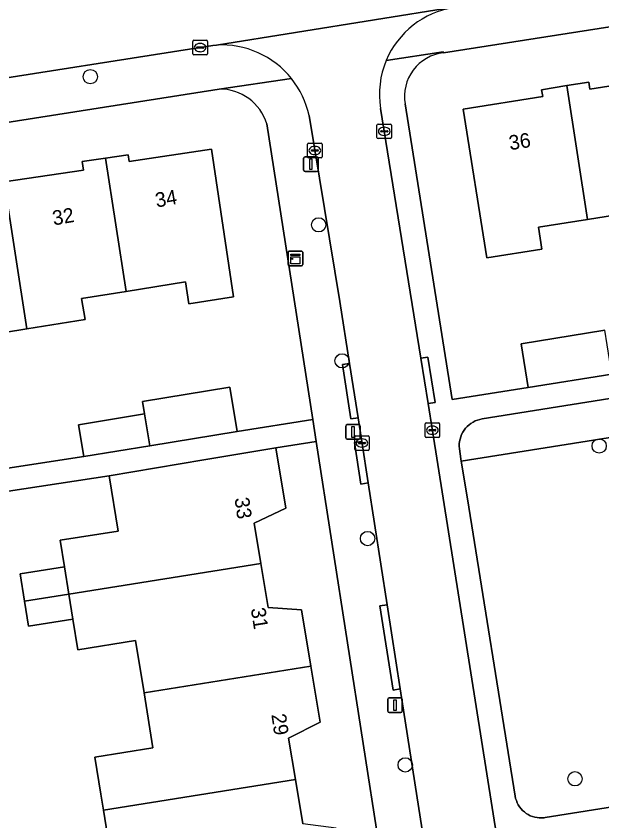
# Model space of a CAD drawing. Extents: x 160077 to 160948, y 386481 to 387498.
# Drawn here: x 160504.3 to 160544.4, y 387088.5 to 387143.6 of the extents above; entities that cross this region are included whole.
import ezdxf

# ---------------------------------------------------------------- set-up
doc = ezdxf.new("R2010")
doc.units = 0
for name, color, linetype in [('IMGEO_Boom', 7, 'Continuous'), ('IMGEO_Erf', 7, 'Continuous'), ('IMGEO_Groenvoorziening', 7, 'Continuous'), ('IMGEO_Kast', 7, 'Continuous'), ('IMGEO_Kolk', 7, 'Continuous'), ('IMGEO_Lichtmast', 7, 'Continuous'), ('IMGEO_Pand', 7, 'Continuous'), ('IMGEO_Pand_nummerreeks', 7, 'Continuous'), ('IMGEO_Rijbaan_lokaal_open', 7, 'Continuous'), ('IMGEO_Voetpad_open', 7, 'Continuous')]:
    doc.layers.add(name, color=color, linetype=linetype)

msp = doc.modelspace()

# ---------------------------------------------------------------- linework, layer by layer
at = {"layer": 'IMGEO_Boom'}
for centre in [(160509.352, 387139.437), (160524.975, 387129.302), (160526.58, 387119.996), (160544.169, 387114.171), (160528.321, 387107.837), (160530.899, 387092.346), (160542.512, 387091.396)]:
    msp.add_circle(centre, 0.489, dxfattribs=at)
at = {"layer": 'IMGEO_Erf'}
for points in [[(160576.566, 387147.818), (160533.512, 387141.07)], [(160541.949, 387138.824), (160543.454, 387139.065), (160543.532, 387138.575), (160549.02, 387139.454)], [(160540.247, 387127.636), (160536.486, 387127.037), (160534.855, 387137.22), (160540.306, 387138.093), (160540.233, 387138.549), (160541.949, 387138.824)], [(160518.16, 387138.589), (160500, 387135.737)], [(160530.896, 387137.578), (160534.118, 387117.343)], [(160503.714, 387112.651), (160508.902, 387113.439), (160508.545, 387115.611), (160513.063, 387116.364), (160512.923, 387117.217), (160518.89, 387118.2), (160519.39, 387115.167), (160524.575, 387115.974), (160521.425, 387136.208)], [(160503.459, 387132.251), (160508.876, 387133.049), (160508.791, 387133.629), (160510.391, 387133.864), (160511.937, 387134.092), (160512.004, 387133.638), (160517.654, 387134.469), (160519.139, 387124.384), (160516.096, 387123.899), (160515.858, 387125.391), (160511.8, 387124.743), (160508.757, 387124.257), (160508.988, 387122.816), (160505.014, 387122.181), (160501.937, 387121.69)], [(160550.605, 387129.298), (160547.298, 387128.771), (160547.06, 387130.262), (160543.378, 387129.675)], [(160543.378, 387129.675), (160540.008, 387129.138), (160540.247, 387127.636)], [(160539.312, 387118.175), (160538.833, 387121.167), (160544.563, 387122.085)], [(160534.118, 387117.343), (160539.312, 387118.175)], [(160533.389, 387059.367), (160524.807, 387114.481), (160522.04, 387114.05), (160522.735, 387109.915), (160520.557, 387108.897), (160521.022, 387106.129), (160521.529, 387103.111), (160523.796, 387102.949), (160524.443, 387099.096), (160525.084, 387095.282), (160522.91, 387094.178), (160523.386, 387091.347), (160523.894, 387088.324)], [(160510.863, 387085.404), (160510.248, 387089.249), (160510.073, 387090.342), (160509.666, 387092.887), (160513.625, 387093.519), (160513.025, 387097.272), (160512.451, 387100.863), (160508.494, 387100.231), (160508.159, 387102.323), (160505.128, 387101.839), (160504.855, 387103.547), (160504.558, 387105.41), (160507.588, 387105.895), (160507.297, 387107.714), (160511.256, 387108.347), (160510.65, 387112.136), (160500, 387110.513)]]:
    msp.add_lwpolyline(points, dxfattribs=at)
for centre, radius, start, end in [((160533.841, 387138.097), 2.991, 96.3202, 190.0031), ((160518.205, 387135.221), 3.368, 17.04, 90.7572)]:
    msp.add_arc(centre, radius, start, end, dxfattribs=at)
at = {"layer": 'IMGEO_Groenvoorziening'}
msp.add_lwpolyline([(160534.737, 387113.131), (160580.846, 387120.446), (160580.694, 387121.428), (160579.265, 387122.896), (160536.166, 387116.022), (160536.002, 387115.989), (160535.842, 387115.941), (160535.687, 387115.879), (160535.539, 387115.803), (160535.397, 387115.715), (160535.264, 387115.614), (160535.141, 387115.501), (160535.028, 387115.378), (160534.926, 387115.246), (160534.837, 387115.105), (160534.76, 387114.956), (160534.698, 387114.802), (160534.649, 387114.642), (160534.615, 387114.478), (160534.595, 387114.313), (160534.591, 387114.146), (160534.601, 387113.979), (160534.626, 387113.814), (160534.629, 387113.8)], close=True, dxfattribs=at)
msp.add_lwpolyline([(160580.846, 387120.446), (160534.737, 387113.131), (160535.149, 387110.564), (160538.421, 387090.213), (160538.454, 387090.056), (160538.502, 387089.903), (160538.562, 387089.755), (160538.636, 387089.613), (160538.722, 387089.478), (160538.82, 387089.351), (160538.929, 387089.233), (160539.048, 387089.126), (160539.176, 387089.029), (160539.312, 387088.945), (160539.455, 387088.873), (160539.604, 387088.814), (160539.758, 387088.769), (160539.915, 387088.737), (160540.074, 387088.72), (160540.234, 387088.717), (160540.394, 387088.728), (160540.468, 387088.738), (160579.446, 387094.921)], dxfattribs=at)
at = {"layer": 'IMGEO_Kast'}
for p, q in [((160522.884, 387126.577), (160522.884, 387127.418)), ((160522.884, 387127.418), (160522.884, 387126.577)), ((160522.959, 387127.502), (160523.8, 387127.502)), ((160523.8, 387127.502), (160522.959, 387127.502)), ((160523.884, 387127.427), (160523.884, 387126.586)), ((160523.884, 387126.586), (160523.884, 387127.427)), ((160523.809, 387126.502), (160522.968, 387126.502)), ((160522.968, 387126.502), (160523.809, 387126.502))]:
    msp.add_line(p, q, dxfattribs=at)
for points in [[(160523.079, 387127.292), (160523.679, 387127.292), (160523.679, 387127.207), (160523.079, 387127.207), (160523.079, 387127.292)], [(160523.079, 387127.117), (160523.679, 387127.117), (160523.679, 387126.628), (160523.079, 387126.628), (160523.079, 387127.117)]]:
    msp.add_lwpolyline(points, dxfattribs=at)
msp.add_circle((160523.163, 387126.966), 0.0377, dxfattribs=at)
for centre, start, end in [((160522.962, 387127.424), 92.4484, 184.2845), ((160522.962, 387127.424), 92.4484, 184.2845), ((160523.806, 387127.424), 2.4484, 94.2845), ((160523.806, 387127.424), 2.4484, 94.2845), ((160522.962, 387126.58), 182.4484, 274.2845), ((160522.962, 387126.58), 182.4484, 274.2845), ((160523.806, 387126.58), 272.4484, 4.2845), ((160523.806, 387126.58), 272.4484, 4.2845)]:
    msp.add_arc(centre, 0.0779, start, end, dxfattribs=at)
at = {"layer": 'IMGEO_Kolk'}
for p, q in [((160516.363, 387141.004), (160516.363, 387141.856)), ((160516.438, 387141.93), (160517.29, 387141.93)), ((160516.622, 387141.424), (160516.622, 387141.436)), ((160516.665, 387141.473), (160517.063, 387141.473)), ((160516.851, 387141.71), (160516.876, 387141.71)), ((160517.106, 387141.436), (160517.106, 387141.424)), ((160517.364, 387141.856), (160517.364, 387141.004)), ((160517.29, 387140.93), (160516.438, 387140.93)), ((160517.06, 387141.387), (160516.662, 387141.387)), ((160516.874, 387141.15), (160516.849, 387141.15)), ((160528.962, 387135.273), (160528.962, 387136.125)), ((160529.037, 387136.199), (160529.889, 387136.199)), ((160529.45, 387135.979), (160529.475, 387135.979)), ((160529.963, 387136.125), (160529.963, 387135.273)), ((160529.221, 387135.693), (160529.221, 387135.705)), ((160529.659, 387135.656), (160529.261, 387135.656)), ((160529.264, 387135.742), (160529.662, 387135.742)), ((160529.473, 387135.419), (160529.448, 387135.419)), ((160529.705, 387135.705), (160529.705, 387135.693)), ((160524.214, 387133.962), (160524.214, 387134.814)), ((160524.289, 387134.888), (160525.141, 387134.888)), ((160525.215, 387134.814), (160525.215, 387133.962)), ((160529.889, 387135.199), (160529.037, 387135.199)), ((160524.473, 387134.382), (160524.473, 387134.394)), ((160524.911, 387134.345), (160524.513, 387134.345)), ((160524.516, 387134.431), (160524.914, 387134.431)), ((160524.702, 387134.668), (160524.727, 387134.668)), ((160524.957, 387134.394), (160524.957, 387134.382)), ((160525.141, 387133.888), (160524.289, 387133.888)), ((160524.725, 387134.108), (160524.7, 387134.108)), ((160532.253, 387114.822), (160532.253, 387115.674)), ((160532.328, 387115.748), (160533.18, 387115.748)), ((160532.741, 387115.528), (160532.766, 387115.528)), ((160533.254, 387115.674), (160533.254, 387114.822)), ((160532.512, 387115.242), (160532.512, 387115.254)), ((160532.95, 387115.205), (160532.552, 387115.205)), ((160532.555, 387115.291), (160532.953, 387115.291)), ((160532.764, 387114.968), (160532.739, 387114.968)), ((160532.996, 387115.254), (160532.996, 387115.242)), ((160527.439, 387113.944), (160527.439, 387114.796)), ((160527.514, 387114.87), (160528.366, 387114.87)), ((160527.927, 387114.65), (160527.952, 387114.65)), ((160528.44, 387114.796), (160528.44, 387113.944)), ((160533.18, 387114.748), (160532.328, 387114.748)), ((160528.366, 387113.87), (160527.514, 387113.87)), ((160527.698, 387114.364), (160527.698, 387114.376)), ((160528.136, 387114.327), (160527.738, 387114.327)), ((160527.741, 387114.413), (160528.139, 387114.413)), ((160527.95, 387114.09), (160527.925, 387114.09)), ((160528.182, 387114.376), (160528.182, 387114.364))]:
    msp.add_line(p, q, dxfattribs=at)
for points in [[(160516.363, 387141.004), (160516.363, 387141.856)], [(160516.438, 387141.93), (160517.29, 387141.93)], [(160517.364, 387141.856), (160517.364, 387141.004)], [(160517.29, 387140.93), (160516.438, 387140.93)], [(160528.962, 387135.273), (160528.962, 387136.125)], [(160529.037, 387136.199), (160529.889, 387136.199)], [(160529.963, 387136.125), (160529.963, 387135.273)], [(160524.214, 387133.962), (160524.214, 387134.814)], [(160524.289, 387134.888), (160525.141, 387134.888)], [(160525.215, 387134.814), (160525.215, 387133.962)], [(160529.889, 387135.199), (160529.037, 387135.199)], [(160525.141, 387133.888), (160524.289, 387133.888)], [(160532.253, 387114.822), (160532.253, 387115.674)], [(160532.328, 387115.748), (160533.18, 387115.748)], [(160533.254, 387115.674), (160533.254, 387114.822)], [(160527.439, 387113.944), (160527.439, 387114.796)], [(160527.514, 387114.87), (160528.366, 387114.87)], [(160528.44, 387114.796), (160528.44, 387113.944)], [(160533.18, 387114.748), (160532.328, 387114.748)], [(160528.366, 387113.87), (160527.514, 387113.87)]]:
    msp.add_lwpolyline(points, dxfattribs=at)
for centre, radius, start, end in [((160516.44, 387141.854), 0.0765, 91.552, 178.448), ((160516.44, 387141.854), 0.0765, 91.552, 178.448), ((160516.662, 387141.433), 0.0403, 85.8775, 175.7526), ((160516.659, 387141.423), 0.0366, 178.938, 274.7102), ((160517.063, 387141.43), 0.043, 264.8664, 352.4533), ((160517.067, 387141.435), 0.0386, 1.7309, 96.639), ((160517.288, 387141.854), 0.0765, 1.552, 88.448), ((160517.288, 387141.854), 0.0765, 1.552, 88.448), ((160516.44, 387141.006), 0.0765, 181.552, 268.448), ((160516.44, 387141.006), 0.0765, 181.552, 268.448), ((160517.288, 387141.006), 0.0765, 271.552, 358.448), ((160517.288, 387141.006), 0.0765, 271.552, 358.448), ((160529.039, 387136.123), 0.0765, 91.552, 178.448), ((160529.039, 387136.123), 0.0765, 91.552, 178.448), ((160529.887, 387136.123), 0.0765, 1.552, 88.448), ((160529.887, 387136.123), 0.0765, 1.552, 88.448), ((160529.261, 387135.702), 0.0403, 85.8775, 175.7526), ((160529.258, 387135.692), 0.0366, 178.938, 274.7102), ((160529.662, 387135.699), 0.043, 264.8664, 352.4533), ((160529.666, 387135.704), 0.0386, 1.7309, 96.639), ((160524.291, 387134.812), 0.0765, 91.552, 178.448), ((160524.291, 387134.812), 0.0765, 91.552, 178.448), ((160525.139, 387134.812), 0.0765, 1.552, 88.448), ((160525.139, 387134.812), 0.0765, 1.552, 88.448), ((160529.039, 387135.275), 0.0765, 181.552, 268.448), ((160529.039, 387135.275), 0.0765, 181.552, 268.448), ((160529.887, 387135.275), 0.0765, 271.552, 358.448), ((160529.887, 387135.275), 0.0765, 271.552, 358.448), ((160524.513, 387134.391), 0.0403, 85.8775, 175.7526), ((160524.51, 387134.381), 0.0366, 178.938, 274.7102), ((160524.914, 387134.388), 0.043, 264.8664, 352.4533), ((160524.918, 387134.393), 0.0386, 1.7309, 96.639), ((160524.291, 387133.964), 0.0765, 181.552, 268.448), ((160524.291, 387133.964), 0.0765, 181.552, 268.448), ((160525.139, 387133.964), 0.0765, 271.552, 358.448), ((160525.139, 387133.964), 0.0765, 271.552, 358.448), ((160532.33, 387115.672), 0.0765, 91.552, 178.448), ((160532.33, 387115.672), 0.0765, 91.552, 178.448), ((160533.178, 387115.672), 0.0765, 1.552, 88.448), ((160533.178, 387115.672), 0.0765, 1.552, 88.448), ((160532.552, 387115.251), 0.0403, 85.8775, 175.7526), ((160532.549, 387115.241), 0.0366, 178.938, 274.7102), ((160532.953, 387115.248), 0.043, 264.8664, 352.4533), ((160532.957, 387115.253), 0.0386, 1.7309, 96.639), ((160527.516, 387114.794), 0.0765, 91.552, 178.448), ((160527.516, 387114.794), 0.0765, 91.552, 178.448), ((160528.364, 387114.794), 0.0765, 1.552, 88.448), ((160528.364, 387114.794), 0.0765, 1.552, 88.448), ((160532.33, 387114.824), 0.0765, 181.552, 268.448), ((160532.33, 387114.824), 0.0765, 181.552, 268.448), ((160533.178, 387114.824), 0.0765, 271.552, 358.448), ((160533.178, 387114.824), 0.0765, 271.552, 358.448), ((160527.516, 387113.946), 0.0765, 181.552, 268.448), ((160527.516, 387113.946), 0.0765, 181.552, 268.448), ((160527.738, 387114.373), 0.0403, 85.8775, 175.7526), ((160527.735, 387114.363), 0.0366, 178.938, 274.7102), ((160528.139, 387114.37), 0.043, 264.8664, 352.4533), ((160528.143, 387114.375), 0.0386, 1.7309, 96.639), ((160528.364, 387113.946), 0.0765, 271.552, 358.448), ((160528.364, 387113.946), 0.0765, 271.552, 358.448)]:
    msp.add_arc(centre, radius, start, end, dxfattribs=at)
for centre, major_axis, ratio, start_param, end_param in [((160516.85, 387141.43), (-0.387, 0.002), 0.722429, 4.712389, 7.853982), ((160516.875, 387141.43), (-0.39, 0.002), 0.717154, 1.570796, 4.712389), ((160529.449, 387135.699), (-0.387, 0.002), 0.722429, 4.712389, 7.853982), ((160529.474, 387135.699), (-0.39, 0.002), 0.717154, 1.570796, 4.712389), ((160524.701, 387134.388), (-0.387, 0.002), 0.722429, 4.712389, 7.853982), ((160524.726, 387134.388), (-0.39, 0.002), 0.717154, 1.570796, 4.712389), ((160532.74, 387115.248), (-0.387, 0.002), 0.722429, 4.712389, 7.853982), ((160532.765, 387115.248), (-0.39, 0.002), 0.717154, 1.570796, 4.712389), ((160527.926, 387114.37), (-0.387, 0.002), 0.722429, 4.712389, 7.853982), ((160527.951, 387114.37), (-0.39, 0.002), 0.717154, 1.570796, 4.712389)]:
    msp.add_ellipse(centre, major_axis=major_axis, ratio=ratio, start_param=start_param, end_param=end_param, dxfattribs=at)
at = {"layer": 'IMGEO_Lichtmast'}
for p, q in [((160523.948, 387133.053), (160523.948, 387133.853)), ((160523.948, 387133.853), (160523.948, 387133.053)), ((160524.048, 387133.953), (160524.838, 387133.953)), ((160524.838, 387133.953), (160524.048, 387133.953)), ((160524.938, 387133.853), (160524.938, 387133.053)), ((160524.938, 387133.053), (160524.938, 387133.853)), ((160524.838, 387132.953), (160524.048, 387132.953)), ((160524.048, 387132.953), (160524.838, 387132.953)), ((160526.827, 387114.734), (160526.827, 387115.534)), ((160526.827, 387115.534), (160526.827, 387114.734)), ((160526.927, 387115.634), (160527.717, 387115.634)), ((160527.717, 387115.634), (160526.927, 387115.634)), ((160527.817, 387115.534), (160527.817, 387114.734)), ((160527.817, 387114.734), (160527.817, 387115.534)), ((160527.717, 387114.634), (160526.927, 387114.634)), ((160526.927, 387114.634), (160527.717, 387114.634)), ((160529.707, 387096.034), (160529.707, 387096.834)), ((160529.707, 387096.834), (160529.707, 387096.034)), ((160529.807, 387096.934), (160530.597, 387096.934)), ((160530.597, 387096.934), (160529.807, 387096.934)), ((160530.697, 387096.834), (160530.697, 387096.034)), ((160530.697, 387096.034), (160530.697, 387096.834)), ((160530.597, 387095.934), (160529.807, 387095.934)), ((160529.807, 387095.934), (160530.597, 387095.934))]:
    msp.add_line(p, q, dxfattribs=at)
for points in [[(160524.368, 387133.828), (160524.518, 387133.828), (160524.518, 387133.078), (160524.368, 387133.078), (160524.368, 387133.828)], [(160527.247, 387115.509), (160527.397, 387115.509), (160527.397, 387114.759), (160527.247, 387114.759), (160527.247, 387115.509)], [(160530.127, 387096.809), (160530.277, 387096.809), (160530.277, 387096.059), (160530.127, 387096.059), (160530.127, 387096.809)]]:
    msp.add_lwpolyline(points, dxfattribs=at)
for centre, start, end in [((160524.048, 387133.853), 90, 180), ((160524.048, 387133.853), 90, 180), ((160524.838, 387133.853), 0, 90), ((160524.838, 387133.853), 360, 90), ((160524.048, 387133.053), 180, 270), ((160524.048, 387133.053), 180, 270), ((160524.838, 387133.053), 270, 0), ((160524.838, 387133.053), 270, 0), ((160526.927, 387115.534), 90, 180), ((160526.927, 387115.534), 90, 180), ((160527.717, 387115.534), 0, 90), ((160527.717, 387115.534), 360, 90), ((160526.927, 387114.734), 180, 270), ((160526.927, 387114.734), 180, 270), ((160527.717, 387114.734), 270, 0), ((160527.717, 387114.734), 270, 0), ((160529.807, 387096.834), 90, 180), ((160529.807, 387096.834), 90, 180), ((160530.597, 387096.834), 0, 90), ((160530.597, 387096.834), 360, 90), ((160529.807, 387096.034), 180, 270), ((160529.807, 387096.034), 180, 270), ((160530.597, 387096.034), 270, 0), ((160530.597, 387096.034), 270, 0)]:
    msp.add_arc(centre, 0.1, start, end, dxfattribs=at)
at = {"layer": 'IMGEO_Pand'}
for points in [[(160543.378, 387129.675), (160547.06, 387130.262), (160547.298, 387128.771), (160550.605, 387129.298), (160549.02, 387139.454), (160543.532, 387138.575), (160543.454, 387139.065), (160541.949, 387138.824)], [(160541.949, 387138.824), (160540.233, 387138.549), (160540.306, 387138.093), (160534.855, 387137.22), (160536.486, 387127.037), (160540.247, 387127.636), (160540.008, 387129.138), (160543.378, 387129.675)], [(160511.8, 387124.743), (160515.858, 387125.391), (160516.096, 387123.899), (160519.139, 387124.384), (160517.654, 387134.469), (160512.004, 387133.638), (160511.937, 387134.092), (160510.391, 387133.864)], [(160510.391, 387133.864), (160508.791, 387133.629), (160508.876, 387133.049), (160503.459, 387132.251), (160505.014, 387122.181), (160508.988, 387122.816), (160508.757, 387124.257), (160511.8, 387124.743)], [(160497.775, 387122.556), (160500, 387122.911), (160501.699, 387123.182), (160501.937, 387121.69), (160505.014, 387122.181), (160503.459, 387132.251), (160500, 387131.742), (160498.088, 387131.461), (160498.02, 387131.924), (160496.365, 387131.68)], [(160545.031, 387119.091), (160544.563, 387122.085), (160538.833, 387121.167), (160539.312, 387118.175)], [(160519.39, 387115.167), (160518.89, 387118.2), (160512.923, 387117.217), (160513.063, 387116.364), (160513.431, 387114.185)], [(160513.063, 387116.364), (160508.545, 387115.611), (160508.902, 387113.439), (160513.431, 387114.185)], [(160522.735, 387109.915), (160522.04, 387114.05), (160517.11, 387113.222), (160510.65, 387112.136), (160511.256, 387108.347), (160507.297, 387107.714), (160507.588, 387105.895), (160507.886, 387104.031), (160521.022, 387106.129), (160520.557, 387108.897)], [(160507.588, 387105.895), (160504.558, 387105.41), (160504.855, 387103.547), (160507.886, 387104.031)], [(160523.796, 387102.949), (160521.529, 387103.111), (160521.022, 387106.129), (160507.886, 387104.031), (160508.159, 387102.323), (160508.494, 387100.231), (160512.451, 387100.863), (160513.025, 387097.272), (160524.443, 387099.096)], [(160507.886, 387104.031), (160504.855, 387103.547), (160505.128, 387101.839), (160508.159, 387102.323)], [(160513.025, 387097.272), (160513.625, 387093.519), (160509.666, 387092.887), (160510.073, 387090.342), (160510.248, 387089.249), (160523.386, 387091.347), (160522.91, 387094.178), (160525.084, 387095.282), (160524.443, 387099.096)], [(160526.789, 387084.31), (160526.165, 387088.024), (160523.894, 387088.324), (160523.386, 387091.347), (160510.248, 387089.249), (160510.863, 387085.404), (160514.81, 387086.036), (160515.377, 387082.487)]]:
    msp.add_lwpolyline(points, close=True, dxfattribs=at)
at = {"layer": 'IMGEO_Rijbaan_lokaal_open'}
for points in [[(160461.484, 387132.784), (160462.906, 387132.966), (160489.417, 387137.116), (160500, 387138.779), (160517.735, 387141.567), (160517.975, 387141.6), (160534.205, 387144.195), (160534.212, 387144.165), (160560.487, 387148.307)], [(160534.212, 387144.165), (160534.205, 387144.195), (160517.975, 387141.6)], [(160532.759, 387115.209), (160532.46, 387117.066), (160531.96, 387120.174), (160529.209, 387137.267)], [(160524.318, 387136.787), (160526.43, 387124.048), (160527.09, 387119.812), (160527.668, 387116.105), (160527.923, 387114.471), (160528.364, 387111.64), (160529.664, 387103.302), (160530.562, 387097.546), (160532.066, 387087.893), (160532.31, 387086.331)], [(160537.214, 387087.127), (160532.759, 387115.209)]]:
    msp.add_lwpolyline(points, dxfattribs=at)
for centre, radius, start, end in [((160535.149, 387138.221), 6.017, 98.9625, 157.23), ((160518.325, 387135.476), 6.134, 38.5999, 93.2748), ((160535.148, 387138.223), 6.015, 157.2384, 189.1435), ((160518.317, 387135.471), 6.144, 12.3702, 38.5901)]:
    msp.add_arc(centre, radius, start, end, dxfattribs=at)
at = {"layer": 'IMGEO_Voetpad_open'}
for points in [[(160529.601, 387140.55), (160533.487, 387141.133), (160533.512, 387141.07), (160576.566, 387147.818), (160577.918, 387148.033), (160599.798, 387151.446)], [(160577.918, 387148.033), (160576.566, 387147.818), (160577.19, 387143.831), (160578.799, 387133.783), (160580.214, 387124.725), (160577.698, 387124.323), (160573.008, 387123.572), (160568.515, 387122.853), (160563.668, 387122.075), (160559.019, 387121.331), (160554.485, 387120.605), (160549.828, 387119.859), (160545.031, 387119.091), (160539.312, 387118.175), (160534.118, 387117.343), (160530.896, 387137.578)], [(160517.975, 387141.6), (160517.735, 387141.567), (160500, 387138.779), (160489.417, 387137.116), (160462.906, 387132.966), (160461.484, 387132.784)], [(160533.512, 387141.07), (160533.487, 387141.133), (160529.601, 387140.55)], [(160518.16, 387138.589), (160523.119, 387139.303)], [(160523.119, 387139.303), (160518.16, 387138.589)], [(160456.246, 387133.673), (160456.983, 387128.917), (160500, 387135.737), (160518.16, 387138.589)], [(160529.209, 387137.267), (160531.96, 387120.174), (160532.453, 387120.252), (160532.953, 387117.144), (160532.46, 387117.066), (160532.759, 387115.209), (160537.214, 387087.127)], [(160536.884, 387057.118), (160536.014, 387062.666), (160535.215, 387067.29), (160533.996, 387067.16), (160533.124, 387073.105), (160534.313, 387073.305), (160533.281, 387079.44), (160531.641, 387082.017), (160530.729, 387087.671), (160532.066, 387087.893), (160530.562, 387097.546), (160530.068, 387097.471), (160529.17, 387103.227), (160529.664, 387103.302), (160528.364, 387111.64), (160527.87, 387111.565), (160527.429, 387114.396), (160527.923, 387114.471), (160527.668, 387116.105), (160527.174, 387116.029), (160526.596, 387119.736), (160527.09, 387119.812), (160526.43, 387124.048), (160524.318, 387136.787)], [(160521.425, 387136.208), (160524.575, 387115.974), (160524.807, 387114.481), (160533.389, 387059.367), (160533.87, 387056.399), (160536.911, 387036.475), (160536.941, 387036.474), (160538.068, 387029.818), (160538.052, 387029.808), (160542.778, 387000), (160544.462, 386989.375)], [(160579.446, 387094.921), (160540.468, 387088.738), (160540.394, 387088.728), (160540.234, 387088.717), (160540.074, 387088.72), (160539.915, 387088.737), (160539.758, 387088.769), (160539.604, 387088.814), (160539.455, 387088.873), (160539.312, 387088.945), (160539.176, 387089.029), (160539.048, 387089.126), (160538.929, 387089.233), (160538.82, 387089.351), (160538.722, 387089.478), (160538.636, 387089.613), (160538.562, 387089.755), (160538.502, 387089.903), (160538.454, 387090.056), (160538.421, 387090.213), (160535.149, 387110.564), (160534.737, 387113.131), (160534.629, 387113.8), (160534.626, 387113.814), (160534.601, 387113.979), (160534.591, 387114.146), (160534.595, 387114.313), (160534.615, 387114.478), (160534.649, 387114.642), (160534.698, 387114.802), (160534.76, 387114.956), (160534.837, 387115.105), (160534.926, 387115.246), (160535.028, 387115.378), (160535.141, 387115.501), (160535.264, 387115.614), (160535.397, 387115.715), (160535.539, 387115.803), (160535.687, 387115.879), (160535.842, 387115.941), (160536.002, 387115.989), (160536.166, 387116.022), (160579.265, 387122.896)], [(160500, 387110.513), (160510.65, 387112.136), (160517.11, 387113.222), (160522.04, 387114.05), (160524.807, 387114.481), (160524.575, 387115.974), (160519.39, 387115.167), (160513.431, 387114.185), (160508.902, 387113.439), (160503.714, 387112.651)]]:
    msp.add_lwpolyline(points, dxfattribs=at)
for points in [[(160531.96, 387120.174), (160532.46, 387117.066), (160532.953, 387117.144), (160532.453, 387120.252)], [(160527.09, 387119.812), (160526.596, 387119.736), (160527.174, 387116.029), (160527.668, 387116.105)], [(160528.364, 387111.64), (160527.923, 387114.471), (160527.429, 387114.396), (160527.87, 387111.565)], [(160530.562, 387097.546), (160529.664, 387103.302), (160529.17, 387103.227), (160530.068, 387097.471)]]:
    msp.add_lwpolyline(points, close=True, dxfattribs=at)
for centre, radius, start, end in [((160535.149, 387138.221), 6.017, 98.9625, 157.23), ((160518.325, 387135.476), 6.134, 38.5999, 93.2748), ((160533.841, 387138.097), 2.991, 96.3202, 190.0031), ((160535.148, 387138.223), 6.015, 157.2384, 189.1435), ((160518.317, 387135.471), 6.144, 12.3702, 38.5901), ((160518.205, 387135.221), 3.368, 17.04, 90.7572)]:
    msp.add_arc(centre, radius, start, end, dxfattribs=at)

# ---------------------------------------------------------------- texts
at = {"layer": 'IMGEO_Pand_nummerreeks'}
for s, rotation, p in [('36', 8.8756, (160538.072, 387134.403)), ('34', 9.8875, (160513.885, 387130.483)), ('32', 9.8875, (160506.845, 387129.255)), ('33', 278.2676, (160519.215, 387110.588)), ('31', 278.9437, (160520.328, 387103.036)), ('29', 278.2672, (160521.736, 387095.787))]:
    msp.add_text(s, height=1, rotation=rotation, dxfattribs=at).set_placement(p)

doc.saveas('drawing.dxf')
